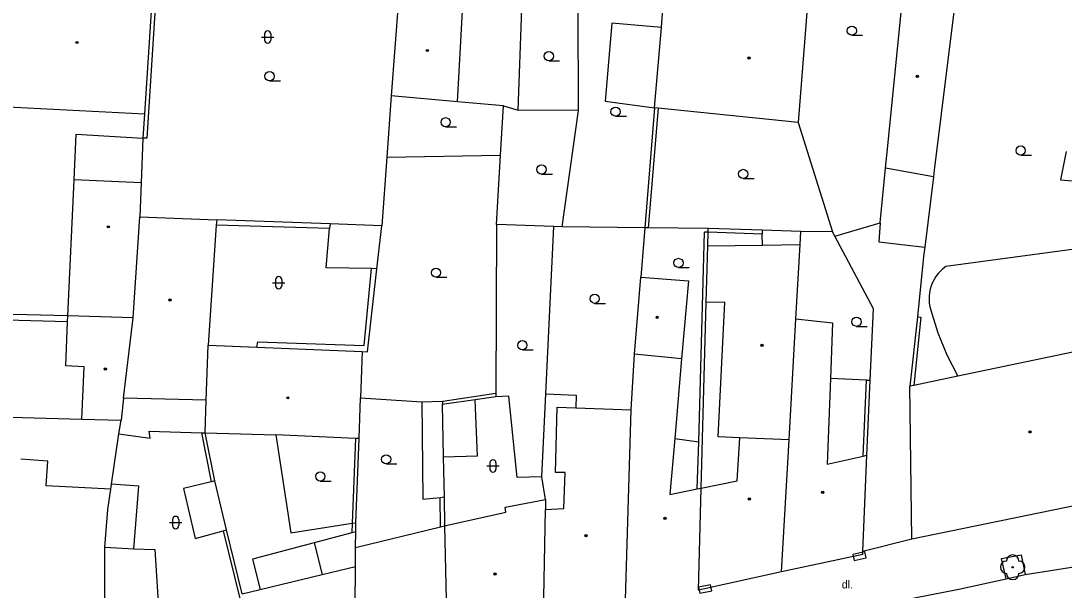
# Model space of a CAD drawing. Extents: x -596229 to -595156, y -1161237 to -1159376.
# Drawn here: x -595584.2 to -595499.5, y -1161028.7 to -1160982.5 of the extents above; entities that cross this region are included whole.
import ezdxf

# ---------------------------------------------------------------- set-up
doc = ezdxf.new("R2010")
doc.units = 0
for name, color, linetype in [('DOP - budovy nerozlisene - VP', 7, 'Continuous'), ('DOP - kresba z DSPS bez souradnic', 7, 'Continuous'), ('DOP - rozhrani ploch obecne', 7, 'Continuous'), ('Level 22', 7, 'Continuous'), ('Level 24', 7, 'Continuous'), ('Level 36', 7, 'Continuous'), ('Level 39', 7, 'Continuous'), ('TM - budovy zdene_ betonove - VP', 7, 'Continuous'), ('TM - chodniky - VP', 7, 'Continuous'), ('TM - komunikace - VP', 7, 'Continuous'), ('TM - letecke snimky - pomocna linie', 7, 'Continuous'), ('TM - plot drateny_ kovovy - VP', 7, 'Continuous'), ('TM - popis povrchu', 7, 'Continuous'), ('TM - rozhrani ploch obecne - VP', 7, 'Continuous')]:
    doc.layers.add(name, color=color, linetype=linetype)

msp = doc.modelspace()

# ---------------------------------------------------------------- linework, layer by layer
at = {"layer": 'DOP - budovy nerozlisene - VP'}
for points in [[(-595553.53, -1160980.73), (-595554.12, -1160988.56)], [(-595548.74, -1160989.03), (-595548.3, -1160981.16)], [(-595548.74, -1160989.03), (-595554.12, -1160988.56)]]:
    msp.add_lwpolyline(points, dxfattribs=at)
at = {"layer": 'DOP - kresba z DSPS bez souradnic'}
for points in [[(-595573.09, -1160978.4), (-595573.97, -1160992)], [(-595538.9, -1160989.75), (-595538.92, -1160981.45)], [(-595544.99, -1160989.36), (-595543.8, -1160989.72)], [(-595532.44, -1160989.55), (-595533.23, -1160999.29)], [(-595521.05, -1160990.71), (-595518.26, -1160999.6)], [(-595573.97, -1160992), (-595574.27, -1160991.99)], [(-595559.12, -1160999.33), (-595568.32, -1160999.06)], [(-595559.39, -1161002.54), (-595559.12, -1160999.33)], [(-595559.08, -1160998.96), (-595559.12, -1160999.33)], [(-595533.23, -1160999.29), (-595533.5, -1160999.28)], [(-595523.98, -1160999.48), (-595523.98, -1160999.78)], [(-595529.14, -1161016.66), (-595528.67, -1160999.63)], [(-595528.37, -1160999.64), (-595528.67, -1160999.63)], [(-595528.4, -1161000.75), (-595528.37, -1160999.64)], [(-595523.98, -1160999.78), (-595528.37, -1160999.64)], [(-595523.96, -1161000.7), (-595523.98, -1160999.78)], [(-595555.71, -1161002.59), (-595559.39, -1161002.54)], [(-595556.3, -1161008.85), (-595555.71, -1161002.59)], [(-595555.27, -1161002.6), (-595555.71, -1161002.59)], [(-595580.39, -1161006.91), (-595594.28, -1161006.53)], [(-595511.09, -1161006.53), (-595511.67, -1161012.08)], [(-595511.38, -1161006.5), (-595511.09, -1161006.53)], [(-595565.02, -1161008.98), (-595564.95, -1161008.53)], [(-595564.95, -1161008.53), (-595556.3, -1161008.85)], [(-595515.78, -1161017.83), (-595515.51, -1161011.65)], [(-595515.51, -1161011.65), (-595515.21, -1161011.66)], [(-595549.91, -1161013.36), (-595545.61, -1161012.72)], [(-595551.62, -1161013.43), (-595551.54, -1161021.33)], [(-595547.11, -1161017.81), (-595547.3, -1161013.25)], [(-595576.22, -1161016.03), (-595573.7, -1161016.37)], [(-595573.7, -1161016.37), (-595573.78, -1161015.79)], [(-595573.78, -1161015.79), (-595569.53, -1161015.95)], [(-595569.53, -1161015.95), (-595568.74, -1161019.91)], [(-595569.53, -1161015.95), (-595569.22, -1161015.95)], [(-595557.02, -1161016.39), (-595557.28, -1161023.29)], [(-595531.09, -1161016.39), (-595529.14, -1161016.66)], [(-595529.25, -1161020.49), (-595529.14, -1161016.66)], [(-595549.89, -1161017.89), (-595547.11, -1161017.81)], [(-595568.74, -1161019.91), (-595570.98, -1161020.46)], [(-595568.44, -1161019.85), (-595568.74, -1161019.91)], [(-595574.61, -1161020.27), (-595576.82, -1161020.12)], [(-595575.02, -1161025.35), (-595574.61, -1161020.27)], [(-595570.98, -1161020.46), (-595570.02, -1161024.52)], [(-595551.54, -1161021.33), (-595550.14, -1161021.19)], [(-595550.14, -1161021.19), (-595549.82, -1161021.14)], [(-595550.1, -1161023.58), (-595550.14, -1161021.19)], [(-595557.28, -1161023.29), (-595557.31, -1161024.07)], [(-595570.02, -1161024.52), (-595567.77, -1161023.89)], [(-595567.77, -1161023.89), (-595567.48, -1161023.81)], [(-595567.77, -1161023.89), (-595566.39, -1161029.52)], [(-595557.31, -1161024.07), (-595560.37, -1161024.88)], [(-595556.99, -1161023.98), (-595557.31, -1161024.07)], [(-595560.37, -1161024.88), (-595559.72, -1161027.45)]]:
    msp.add_lwpolyline(points, dxfattribs=at)
at = {"layer": 'DOP - rozhrani ploch obecne'}
for points in [[(-595543.8, -1160989.72), (-595543.49, -1160981.49)], [(-595554.12, -1160988.56), (-595554.47, -1160993.53)], [(-595544.99, -1160989.36), (-595548.74, -1160989.03)], [(-595545.23, -1160993.38), (-595544.99, -1160989.36)], [(-595574.14, -1160990.02), (-595574.27, -1160991.99)], [(-595538.9, -1160989.75), (-595543.8, -1160989.72)], [(-595540.23, -1160999.21), (-595538.9, -1160989.75)], [(-595532.74, -1160989.52), (-595533.5, -1160999.28)], [(-595554.47, -1160993.53), (-595554.87, -1160999.11)], [(-595554.47, -1160993.53), (-595545.23, -1160993.38)], [(-595545.56, -1160999.02), (-595545.23, -1160993.38)], [(-595559.08, -1160998.96), (-595568.28, -1160998.62)], [(-595554.87, -1160999.11), (-595559.08, -1160998.96)], [(-595555.27, -1161002.6), (-595554.87, -1160999.11)], [(-595545.56, -1160999.02), (-595545.61, -1161012.72)], [(-595540.9, -1160999.18), (-595545.56, -1160999.02)], [(-595541.55, -1161012.76), (-595540.9, -1160999.18)], [(-595540.23, -1160999.21), (-595540.9, -1160999.18)], [(-595533.5, -1160999.28), (-595540.23, -1160999.21)], [(-595533.5, -1160999.28), (-595533.84, -1161003.3)], [(-595528.36, -1160999.34), (-595533.23, -1160999.29)], [(-595528.37, -1160999.64), (-595528.36, -1160999.34)], [(-595523.98, -1160999.48), (-595528.36, -1160999.34)], [(-595520.84, -1160999.59), (-595523.98, -1160999.48)], [(-595518.07, -1160999.96), (-595514.4, -1160998.86)], [(-595520.9, -1161000.64), (-595520.84, -1160999.59)], [(-595518.26, -1160999.6), (-595520.84, -1160999.59)], [(-595518.07, -1160999.96), (-595518.26, -1160999.6)], [(-595514.95, -1161005.86), (-595518.07, -1160999.96)], [(-595510.78, -1161000.86), (-595510.87, -1161001.61)], [(-595510.87, -1161001.61), (-595511.38, -1161006.5)], [(-595556.03, -1161009.35), (-595555.27, -1161002.6)], [(-595528.95, -1161020.43), (-595528.53, -1161005.34)], [(-595580.37, -1161006.44), (-595589.31, -1161006.2)], [(-595515.21, -1161011.66), (-595514.95, -1161005.86)], [(-595511.38, -1161006.5), (-595511.98, -1161012.14)], [(-595556.46, -1161009.34), (-595556.03, -1161009.35)], [(-595515.48, -1161017.76), (-595515.21, -1161011.66)], [(-595556.6, -1161013.08), (-595551.62, -1161013.43)], [(-595545.61, -1161013), (-595547.3, -1161013.25)], [(-595545.61, -1161012.72), (-595545.61, -1161013)], [(-595544.56, -1161012.95), (-595545.61, -1161013)], [(-595543.89, -1161019.57), (-595544.56, -1161012.95)], [(-595541.87, -1161019.51), (-595541.55, -1161012.76)], [(-595551.62, -1161013.43), (-595549.91, -1161013.36)], [(-595547.3, -1161013.25), (-595549.98, -1161013.63)], [(-595549.91, -1161013.36), (-595549.98, -1161013.63)], [(-595549.98, -1161013.63), (-595549.89, -1161017.89)], [(-595568.44, -1161019.85), (-595569.22, -1161015.95)], [(-595563.49, -1161016.11), (-595562.26, -1161024.06)], [(-595556.98, -1161023.24), (-595556.72, -1161016.4)], [(-595549.89, -1161017.89), (-595549.82, -1161021.14)], [(-595567.48, -1161023.81), (-595568.44, -1161019.85)], [(-595541.87, -1161019.51), (-595543.89, -1161019.57)], [(-595541.58, -1161021.35), (-595541.87, -1161019.51)], [(-595577.13, -1161022.17), (-595576.88, -1161020.52)], [(-595549.82, -1161021.14), (-595549.77, -1161023.5)], [(-595577.37, -1161025.24), (-595577.13, -1161022.17)], [(-595562.26, -1161024.06), (-595557.28, -1161023.29)], [(-595557.28, -1161023.29), (-595556.98, -1161023.24)], [(-595556.99, -1161023.98), (-595556.98, -1161023.24)], [(-595566.21, -1161029.02), (-595567.48, -1161023.81)], [(-595557, -1161025.25), (-595556.99, -1161023.98)]]:
    msp.add_lwpolyline(points, dxfattribs=at)
at = {"layer": 'Level 22'}
msp.add_circle((-595503.64, -1161026.86), 0.05, dxfattribs=at)
for centre, start, end in [((-595504.14, -1161026.86), 90, 270), ((-595503.64, -1161026.36), 0, 180), ((-595503.14, -1161026.86), 270, 90), ((-595503.64, -1161027.36), 180, 0)]:
    msp.add_arc(centre, 0.5, start, end, dxfattribs=at)
at = {"layer": 'Level 24'}
for points in [[(-595516.524, -1161026.305), (-595515.546, -1161026.095), (-595515.651, -1161025.606), (-595516.629, -1161025.816)], [(-595529.043, -1161028.978), (-595528.067, -1161028.764), (-595528.174, -1161028.275), (-595529.151, -1161028.49)]]:
    msp.add_lwpolyline(points, close=True, dxfattribs=at)
at = {"layer": 'Level 36'}
for p, q in [((-595564.646, -1160983.776), (-595563.646, -1160983.776)), ((-595564.396, -1160983.526), (-595564.396, -1160984.026)), ((-595563.896, -1160983.526), (-595563.896, -1160984.026)), ((-595516.7, -1160983.635), (-595515.825, -1160983.635)), ((-595541.31, -1160985.705), (-595540.435, -1160985.705)), ((-595563.99, -1160987.335), (-595563.115, -1160987.335)), ((-595535.89, -1160990.215), (-595535.015, -1160990.215)), ((-595549.69, -1160991.075), (-595548.815, -1160991.075)), ((-595502.99, -1160993.375), (-595502.115, -1160993.375)), ((-595541.9, -1160994.915), (-595541.025, -1160994.915)), ((-595525.52, -1160995.275), (-595524.645, -1160995.275)), ((-595530.78, -1161002.505), (-595529.905, -1161002.505)), ((-595563.746, -1161003.736), (-595562.746, -1161003.736)), ((-595563.496, -1161003.486), (-595563.496, -1161003.986)), ((-595562.996, -1161003.486), (-595562.996, -1161003.986)), ((-595550.47, -1161003.295), (-595549.595, -1161003.295)), ((-595537.59, -1161005.415), (-595536.715, -1161005.415)), ((-595516.32, -1161007.285), (-595515.445, -1161007.285)), ((-595543.46, -1161009.195), (-595542.585, -1161009.195)), ((-595554.52, -1161018.465), (-595553.645, -1161018.465)), ((-595546.356, -1161018.626), (-595545.356, -1161018.626)), ((-595546.106, -1161018.376), (-595546.106, -1161018.876)), ((-595545.606, -1161018.376), (-595545.606, -1161018.876)), ((-595559.87, -1161019.855), (-595558.995, -1161019.855)), ((-595572.116, -1161023.226), (-595571.116, -1161023.226)), ((-595571.866, -1161022.976), (-595571.866, -1161023.476)), ((-595571.366, -1161022.976), (-595571.366, -1161023.476))]:
    msp.add_line(p, q, dxfattribs=at)
for centre in [(-595516.7, -1160983.26), (-595541.31, -1160985.33), (-595563.99, -1160986.96), (-595535.89, -1160989.84), (-595549.69, -1160990.7), (-595502.99, -1160993), (-595541.9, -1160994.54), (-595525.52, -1160994.9), (-595530.78, -1161002.13), (-595550.47, -1161002.92), (-595537.59, -1161005.04), (-595516.32, -1161006.91), (-595543.46, -1161008.82), (-595554.52, -1161018.09), (-595559.87, -1161019.48)]:
    msp.add_circle(centre, 0.375, dxfattribs=at)
for centre, start, end in [((-595564.146, -1160983.526), 0, 180), ((-595564.146, -1160984.026), 180, 0), ((-595563.246, -1161003.486), 0, 180), ((-595563.246, -1161003.986), 180, 0), ((-595545.856, -1161018.376), 0, 180), ((-595545.856, -1161018.876), 180, 0), ((-595571.616, -1161022.976), 0, 180), ((-595571.616, -1161023.476), 180, 0)]:
    msp.add_arc(centre, 0.25, start, end, dxfattribs=at)
at = {"layer": 'Level 39'}
for centre, radius in [((-595579.63, -1160984.22), 0.09), ((-595579.63, -1160984.22), 0.0398), ((-595551.17, -1160984.87), 0.09), ((-595551.17, -1160984.87), 0.0398), ((-595525.05, -1160985.48), 0.09), ((-595525.05, -1160985.48), 0.0398), ((-595511.38, -1160986.97), 0.09), ((-595511.38, -1160986.97), 0.0398), ((-595577.09, -1160999.2), 0.09), ((-595577.09, -1160999.2), 0.0398), ((-595572.07, -1161005.15), 0.09), ((-595572.07, -1161005.15), 0.0398), ((-595532.51, -1161006.55), 0.09), ((-595532.51, -1161006.55), 0.0398), ((-595523.99, -1161008.83), 0.09), ((-595523.99, -1161008.83), 0.0398), ((-595577.33, -1161010.75), 0.09), ((-595577.33, -1161010.75), 0.0398), ((-595562.51, -1161013.09), 0.09), ((-595562.51, -1161013.09), 0.0398), ((-595502.23, -1161015.86), 0.09), ((-595502.23, -1161015.86), 0.0398), ((-595519.07, -1161020.77), 0.09), ((-595519.07, -1161020.77), 0.0398), ((-595525.03, -1161021.32), 0.09), ((-595525.03, -1161021.32), 0.0398), ((-595531.87, -1161022.89), 0.09), ((-595531.87, -1161022.89), 0.0398), ((-595538.29, -1161024.3), 0.09), ((-595538.29, -1161024.3), 0.0398), ((-595545.68, -1161027.41), 0.09), ((-595545.68, -1161027.41), 0.0398)]:
    msp.add_circle(centre, radius, dxfattribs=at)
at = {"layer": 'TM - budovy zdene_ betonove - VP'}
for points in [[(-595513.81, -1160992.9), (-595511.3, -1160967.62)], [(-595519.82, -1160974.88), (-595521.05, -1160990.71)], [(-595507.78, -1160976.46), (-595510.01, -1160994.6)], [(-595573.5, -1160979.98), (-595574.14, -1160990.02)], [(-595532.17, -1160982.99), (-595532.07, -1160981.84)], [(-595532.74, -1160989.52), (-595532.17, -1160982.99)], [(-595585.75, -1160989.43), (-595574.14, -1160990.02)], [(-595532.44, -1160989.55), (-595532.74, -1160989.52)], [(-595521.05, -1160990.71), (-595532.44, -1160989.55)], [(-595513.96, -1160994.43), (-595513.81, -1160992.9)], [(-595514.4, -1160998.86), (-595513.96, -1160994.43)], [(-595510.08, -1160995.14), (-595510.78, -1161000.86)], [(-595510.01, -1160994.6), (-595510.08, -1160995.14)], [(-595580.37, -1161006.44), (-595579.87, -1160995.38)], [(-595574.41, -1160995.63), (-595574.52, -1160998.39)], [(-595575.07, -1161006.59), (-595574.52, -1160998.39)], [(-595574.52, -1160998.39), (-595568.28, -1160998.62)], [(-595568.28, -1160998.62), (-595568.32, -1160999.06)], [(-595568.32, -1160999.06), (-595568.97, -1161008.82)], [(-595528.53, -1161005.34), (-595528.4, -1161000.75)], [(-595528.4, -1161000.75), (-595523.96, -1161000.7)], [(-595523.96, -1161000.7), (-595520.9, -1161000.64)], [(-595521.24, -1161006.68), (-595520.9, -1161000.64)], [(-595534.36, -1161009.55), (-595533.84, -1161003.3)], [(-595533.84, -1161003.3), (-595529.98, -1161003.59)], [(-595529.98, -1161003.59), (-595530.53, -1161009.93)], [(-595527.01, -1161005.31), (-595528.53, -1161005.34)], [(-595527.56, -1161016.25), (-595527.01, -1161005.31)], [(-595580.54, -1161010.48), (-595580.39, -1161006.91)], [(-595580.39, -1161006.91), (-595580.37, -1161006.44)], [(-595575.07, -1161006.59), (-595580.37, -1161006.44)], [(-595575.84, -1161013.11), (-595575.13, -1161007.06)], [(-595575.13, -1161007.06), (-595575.07, -1161006.59)], [(-595521.8, -1161016.51), (-595521.24, -1161006.68)], [(-595521.24, -1161006.68), (-595518.26, -1161006.99)], [(-595518.26, -1161006.99), (-595518.44, -1161011.52)], [(-595569.13, -1161013.29), (-595568.97, -1161008.82)], [(-595568.97, -1161008.82), (-595565.02, -1161008.98)], [(-595565.02, -1161008.98), (-595556.46, -1161009.34)], [(-595556.46, -1161009.34), (-595556.6, -1161013.08)], [(-595534.62, -1161014.06), (-595534.36, -1161009.55)], [(-595530.53, -1161009.93), (-595534.36, -1161009.55)], [(-595497.59, -1161009.13), (-595508.09, -1161011.33)], [(-595579.05, -1161010.58), (-595580.54, -1161010.48)], [(-595579.24, -1161014.83), (-595579.05, -1161010.58)], [(-595530.53, -1161009.93), (-595531.09, -1161016.39)], [(-595508.09, -1161011.33), (-595511.67, -1161012.08)], [(-595518.44, -1161011.52), (-595518.71, -1161018.48)], [(-595511.67, -1161012.08), (-595511.98, -1161012.14)], [(-595511.82, -1161024.59), (-595511.98, -1161012.14)], [(-595575.84, -1161013.11), (-595576.05, -1161014.91)], [(-595569.13, -1161013.29), (-595575.84, -1161013.11)], [(-595556.72, -1161016.4), (-595556.6, -1161013.08)], [(-595569.22, -1161015.95), (-595569.13, -1161013.29)], [(-595540.78, -1161019.15), (-595540.62, -1161013.85)], [(-595540.62, -1161013.85), (-595539.13, -1161013.9)], [(-595539.13, -1161013.9), (-595534.62, -1161014.06)], [(-595587.94, -1161014.59), (-595579.24, -1161014.83)], [(-595579.24, -1161014.83), (-595576.05, -1161014.91)], [(-595535.12, -1161030.41), (-595534.62, -1161014.06)], [(-595576.22, -1161016.03), (-595576.05, -1161014.91)], [(-595576.82, -1161020.12), (-595576.22, -1161016.03)], [(-595569.22, -1161015.95), (-595563.49, -1161016.11)], [(-595557.02, -1161016.39), (-595563.49, -1161016.11)], [(-595556.72, -1161016.4), (-595557.02, -1161016.39)], [(-595531.09, -1161016.39), (-595531.49, -1161020.96)], [(-595525.79, -1161016.33), (-595527.56, -1161016.25)], [(-595526.02, -1161019.83), (-595525.79, -1161016.33)], [(-595521.8, -1161016.51), (-595525.79, -1161016.33)], [(-595522.41, -1161027.24), (-595521.8, -1161016.51)], [(-595581.99, -1161018.23), (-595584.2, -1161018.07)], [(-595518.71, -1161018.48), (-595515.78, -1161017.83)], [(-595515.82, -1161025.57), (-595515.48, -1161017.76)], [(-595515.78, -1161017.83), (-595515.48, -1161017.76)], [(-595582.14, -1161020.24), (-595581.99, -1161018.23)], [(-595539.99, -1161019.17), (-595540.78, -1161019.15)], [(-595540.08, -1161022.08), (-595539.99, -1161019.17)], [(-595528.95, -1161020.43), (-595526.02, -1161019.83)], [(-595576.88, -1161020.52), (-595582.14, -1161020.24)], [(-595576.88, -1161020.52), (-595576.82, -1161020.12)], [(-595531.49, -1161020.96), (-595529.25, -1161020.49)], [(-595529.25, -1161020.49), (-595528.95, -1161020.43)], [(-595529.16, -1161028.72), (-595528.95, -1161020.43)], [(-595493.24, -1161020.76), (-595511.82, -1161024.59)], [(-595544.86, -1161021.98), (-595541.58, -1161021.35)], [(-595541.58, -1161021.35), (-595541.59, -1161022.17)], [(-595549.77, -1161023.5), (-595544.81, -1161022.38)], [(-595544.81, -1161022.38), (-595544.86, -1161021.98)], [(-595541.76, -1161032.19), (-595541.59, -1161022.17)], [(-595541.59, -1161022.17), (-595540.08, -1161022.08)], [(-595557, -1161025.25), (-595550.1, -1161023.58)], [(-595550.1, -1161023.58), (-595549.77, -1161023.5)], [(-595549.77, -1161023.5), (-595549.55, -1161034.29)], [(-595577.37, -1161025.24), (-595575.02, -1161025.35)], [(-595577.37, -1161031.01), (-595577.37, -1161025.24)], [(-595575.02, -1161025.35), (-595573.3, -1161025.43)], [(-595573.3, -1161025.43), (-595572.93, -1161031.4)], [(-595557.01, -1161026.79), (-595557, -1161025.25)], [(-595515.8, -1161025.82), (-595522.41, -1161027.24)], [(-595515.8, -1161025.82), (-595515.82, -1161025.57)], [(-595564.75, -1161028.67), (-595559.72, -1161027.45)], [(-595559.72, -1161027.45), (-595557.01, -1161026.79)], [(-595557.1, -1161036.29), (-595557.01, -1161026.79)], [(-595522.41, -1161027.24), (-595529.16, -1161028.72)], [(-595566.21, -1161029.02), (-595564.75, -1161028.67)]]:
    msp.add_lwpolyline(points, dxfattribs=at)
at = {"layer": 'TM - chodniky - VP'}
msp.add_lwpolyline([(-595504.17, -1161027.79), (-595504.54, -1161026.14), (-595502.94, -1161025.84), (-595502.62, -1161027.44)], dxfattribs=at)
at = {"layer": 'TM - komunikace - VP'}
for points in [[(-595502.62, -1161027.44), (-595492.33, -1161025.81), (-595491.58, -1161025.72)], [(-595504.17, -1161027.79), (-595502.62, -1161027.44)], [(-595520.01, -1161031.04), (-595515.09, -1161030.03), (-595508.02, -1161028.65), (-595504.17, -1161027.79)]]:
    msp.add_lwpolyline(points, dxfattribs=at)
at = {"layer": 'TM - letecke snimky - pomocna linie'}
for points in [[(-595532.17, -1160982.99), (-595536.18, -1160982.64), (-595536.73, -1160988.99), (-595532.74, -1160989.52)], [(-595499.29, -1160993.07), (-595499.76, -1160995.38), (-595496.24, -1160995.68)], [(-595510.08, -1160995.14), (-595513.96, -1160994.43)], [(-595574.41, -1160995.63), (-595579.87, -1160995.38)], [(-595514.4, -1160998.86), (-595514.52, -1161000.41), (-595510.78, -1161000.86)], [(-595496.39, -1161000.72), (-595509.08, -1161002.42)], [(-595509.08, -1161002.42), (-595509.3, -1161002.6), (-595509.51, -1161002.79), (-595509.7, -1161003), (-595509.87, -1161003.23), (-595510.02, -1161003.48), (-595510.15, -1161003.73), (-595510.25, -1161004), (-595510.33, -1161004.27), (-595510.39, -1161004.55), (-595510.42, -1161004.83), (-595510.43, -1161005.12), (-595510.41, -1161005.4), (-595510.36, -1161005.68), (-595510.29, -1161005.96)], [(-595510.29, -1161005.96), (-595509.72, -1161007.82), (-595508.99, -1161009.61), (-595508.09, -1161011.33)], [(-595515.51, -1161011.65), (-595518.44, -1161011.52)], [(-595541.55, -1161012.76), (-595539.1, -1161012.88), (-595539.13, -1161013.9)], [(-595560.37, -1161024.88), (-595565.38, -1161026.21), (-595564.75, -1161028.67)]]:
    msp.add_lwpolyline(points, dxfattribs=at)
at = {"layer": 'TM - plot drateny_ kovovy - VP'}
msp.add_lwpolyline([(-595511.82, -1161024.59), (-595515.82, -1161025.57)], dxfattribs=at)
at = {"layer": 'TM - rozhrani ploch obecne - VP'}
for points in [[(-595579.87, -1160995.38), (-595579.7, -1160991.66), (-595574.27, -1160991.99)], [(-595574.27, -1160991.99), (-595574.41, -1160995.63)]]:
    msp.add_lwpolyline(points, dxfattribs=at)

# ---------------------------------------------------------------- texts
at = {"layer": 'TM - popis povrchu'}
msp.add_text('dl.', height=0.65, dxfattribs=at).set_placement((-595517.52, -1161028.58))

doc.saveas('drawing.dxf')
